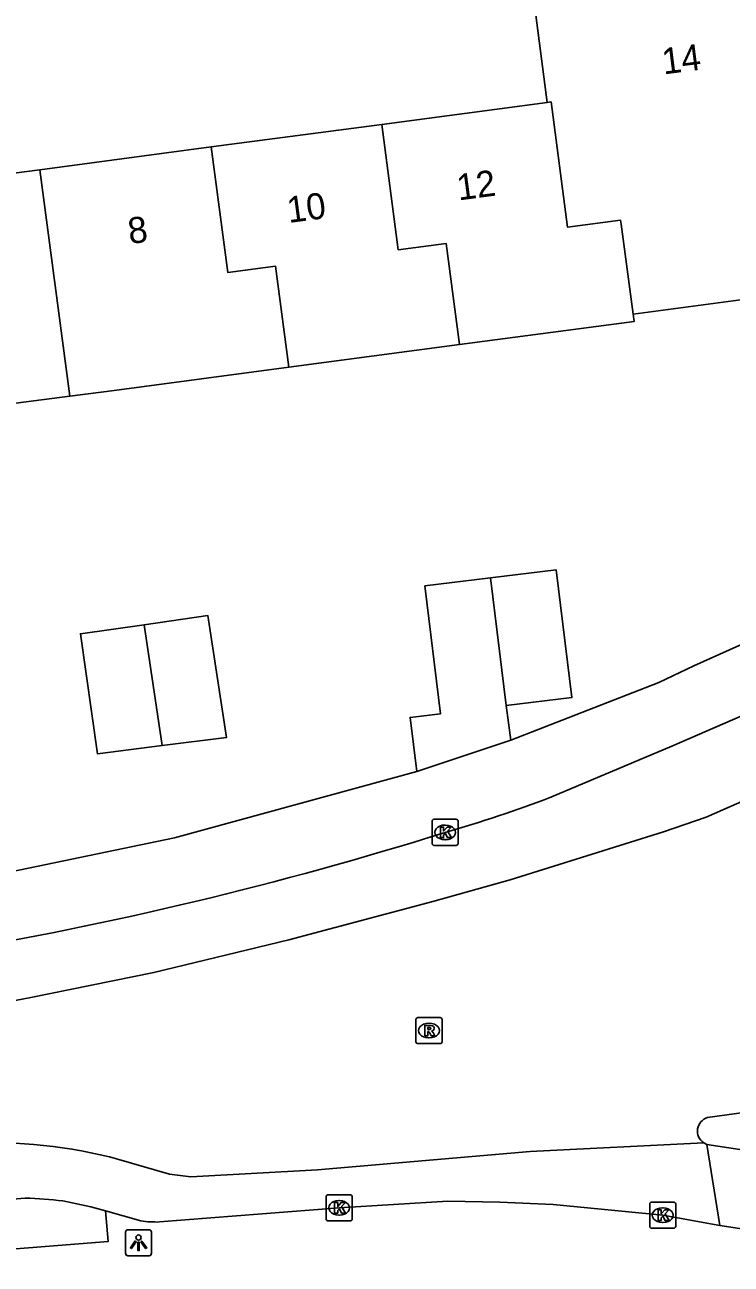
# Model space of a CAD drawing. Extents: x 158474 to 159560, y 388525 to 389605.
# Drawn here: x 159402.85 to 159429.95, y 389079.07 to 389126.58 of the extents above; entities that cross this region are included whole.
import ezdxf

# ---------------------------------------------------------------- set-up
doc = ezdxf.new("R2010")
doc.units = 0
for name, color, linetype in [('IMGEO_Fietspad_gesloten', 7, 'Continuous'), ('IMGEO_Kolk', 7, 'Continuous'), ('IMGEO_Lichtpunt', 7, 'Continuous'), ('IMGEO_Muur', 7, 'Continuous'), ('IMGEO_Pand', 7, 'Continuous'), ('IMGEO_Pand_nummerreeks', 7, 'Continuous'), ('IMGEO_Rijbaan_lokaal_gesloten', 7, 'Continuous'), ('IMGEO_Rioolput', 7, 'Continuous'), ('IMGEO_Voetpad_open', 7, 'Continuous')]:
    doc.layers.add(name, color=color, linetype=linetype)

msp = doc.modelspace()

# ---------------------------------------------------------------- linework, layer by layer
at = {"layer": 'IMGEO_Fietspad_gesloten'}
for points in [[(159447.983, 389080.776), (159429.023, 389083.652)], [(159452.175, 389077.078), (159429.518, 389080.548)]]:
    msp.add_lwpolyline(points, dxfattribs=at)
at = {"layer": 'IMGEO_Kolk'}
for p, q in [((159418.478, 389095.194), (159418.478, 389096.046)), ((159418.553, 389096.12), (159419.405, 389096.12)), ((159418.966, 389095.9), (159418.991, 389095.9)), ((159419.479, 389096.046), (159419.479, 389095.194)), ((159419.405, 389095.12), (159418.553, 389095.12)), ((159418.989, 389095.34), (159418.964, 389095.34)), ((159414.413, 389080.8), (159414.413, 389081.652)), ((159414.488, 389081.726), (159415.34, 389081.726)), ((159415.414, 389081.652), (159415.414, 389080.8)), ((159414.901, 389081.506), (159414.926, 389081.506)), ((159426.826, 389080.519), (159426.826, 389081.371)), ((159426.901, 389081.445), (159427.753, 389081.445)), ((159427.314, 389081.225), (159427.339, 389081.225)), ((159427.827, 389081.371), (159427.827, 389080.519)), ((159415.34, 389080.726), (159414.488, 389080.726)), ((159414.924, 389080.946), (159414.899, 389080.946)), ((159427.753, 389080.445), (159426.901, 389080.445)), ((159427.337, 389080.665), (159427.312, 389080.665))]:
    msp.add_line(p, q, dxfattribs=at)
for points in [[(159418.478, 389095.194), (159418.478, 389096.046)], [(159418.553, 389096.12), (159419.405, 389096.12)], [(159419.479, 389096.046), (159419.479, 389095.194)], [(159418.799, 389095.82), (159418.922, 389095.82), (159418.922, 389095.669), (159419.052, 389095.82), (159419.216, 389095.82), (159419.07, 389095.669), (159419.223, 389095.42), (159419.071, 389095.42), (159418.986, 389095.584), (159418.922, 389095.517), (159418.922, 389095.42), (159418.799, 389095.42), (159418.799, 389095.82)], [(159419.405, 389095.12), (159418.553, 389095.12)], [(159414.413, 389080.8), (159414.413, 389081.652)], [(159414.488, 389081.726), (159415.34, 389081.726)], [(159415.414, 389081.652), (159415.414, 389080.8)], [(159414.734, 389081.426), (159414.857, 389081.426), (159414.857, 389081.275), (159414.987, 389081.426), (159415.151, 389081.426), (159415.005, 389081.275), (159415.158, 389081.026), (159415.006, 389081.026), (159414.921, 389081.19), (159414.857, 389081.123), (159414.857, 389081.026), (159414.734, 389081.026), (159414.734, 389081.426)], [(159426.826, 389080.519), (159426.826, 389081.371)], [(159426.901, 389081.445), (159427.753, 389081.445)], [(159427.827, 389081.371), (159427.827, 389080.519)], [(159415.34, 389080.726), (159414.488, 389080.726)], [(159427.147, 389081.145), (159427.27, 389081.145), (159427.27, 389080.994), (159427.4, 389081.145), (159427.564, 389081.145), (159427.418, 389080.994), (159427.571, 389080.745), (159427.419, 389080.745), (159427.334, 389080.909), (159427.27, 389080.842), (159427.27, 389080.745), (159427.147, 389080.745), (159427.147, 389081.145)], [(159427.753, 389080.445), (159426.901, 389080.445)]]:
    msp.add_lwpolyline(points, dxfattribs=at)
for centre, start, end in [((159418.555, 389096.044), 91.552, 178.448), ((159418.555, 389096.044), 91.552, 178.448), ((159419.403, 389096.044), 1.552, 88.448), ((159419.403, 389096.044), 1.552, 88.448), ((159418.555, 389095.196), 181.552, 268.448), ((159418.555, 389095.196), 181.552, 268.448), ((159419.403, 389095.196), 271.552, 358.448), ((159419.403, 389095.196), 271.552, 358.448), ((159414.49, 389081.65), 91.552, 178.448), ((159414.49, 389081.65), 91.552, 178.448), ((159415.338, 389081.65), 1.552, 88.448), ((159415.338, 389081.65), 1.552, 88.448), ((159426.903, 389081.369), 91.552, 178.448), ((159426.903, 389081.369), 91.552, 178.448), ((159427.751, 389081.369), 1.552, 88.448), ((159427.751, 389081.369), 1.552, 88.448), ((159414.49, 389080.802), 181.552, 268.448), ((159414.49, 389080.802), 181.552, 268.448), ((159415.338, 389080.802), 271.552, 358.448), ((159415.338, 389080.802), 271.552, 358.448), ((159426.903, 389080.521), 181.552, 268.448), ((159426.903, 389080.521), 181.552, 268.448), ((159427.751, 389080.521), 271.552, 358.448), ((159427.751, 389080.521), 271.552, 358.448)]:
    msp.add_arc(centre, 0.0765, start, end, dxfattribs=at)
for centre, major_axis, ratio, start_param, end_param in [((159418.965, 389095.62), (-0.387, 0.002), 0.722429, 4.712389, 7.853982), ((159418.99, 389095.62), (-0.39, 0.002), 0.717154, 1.570796, 4.712389), ((159414.9, 389081.226), (-0.387, 0.002), 0.722429, 4.712389, 7.853982), ((159414.925, 389081.226), (-0.39, 0.002), 0.717154, 1.570796, 4.712389), ((159427.313, 389080.945), (-0.387, 0.002), 0.722429, 4.712389, 7.853982), ((159427.338, 389080.945), (-0.39, 0.002), 0.717154, 1.570796, 4.712389)]:
    msp.add_ellipse(centre, major_axis=major_axis, ratio=ratio, start_param=start_param, end_param=end_param, dxfattribs=at)
at = {"layer": 'IMGEO_Lichtpunt'}
for p, q in [((159406.719, 389080.291), (159406.719, 389079.484)), ((159406.719, 389080.291), (159406.719, 389079.484)), ((159407.621, 389080.386), (159406.813, 389080.386)), ((159407.621, 389080.386), (159406.813, 389080.386)), ((159407.715, 389079.484), (159407.715, 389080.291)), ((159407.715, 389079.484), (159407.715, 389080.291)), ((159406.813, 389079.39), (159407.621, 389079.39)), ((159406.813, 389079.39), (159407.621, 389079.39))]:
    msp.add_line(p, q, dxfattribs=at)
for points in [[(159407.093, 389079.955), (159407.132, 389079.927), (159406.944, 389079.665), (159406.906, 389079.692), (159407.093, 389079.955)], [(159407.195, 389079.907), (159407.242, 389079.907), (159407.242, 389079.585), (159407.195, 389079.585), (159407.195, 389079.907)], [(159407.305, 389079.927), (159407.343, 389079.954), (159407.53, 389079.692), (159407.491, 389079.664), (159407.305, 389079.927)]]:
    msp.add_lwpolyline(points, dxfattribs=at)
msp.add_circle((159407.218, 389080.089), 0.0994, dxfattribs=at)
for centre, start, end in [((159406.813, 389080.291), 90, 180), ((159406.813, 389080.291), 90, 180), ((159407.621, 389080.291), 0, 90), ((159407.621, 389080.291), 0, 90), ((159406.813, 389079.484), 180, 270), ((159406.813, 389079.484), 180, 270), ((159407.621, 389079.484), 270, 0), ((159407.621, 389079.484), 270, 360)]:
    msp.add_arc(centre, 0.0946, start, end, dxfattribs=at)
at = {"layer": 'IMGEO_Muur'}
msp.add_lwpolyline([(159417.887, 389097.948), (159408.591, 389095.409), (159399.051, 389093.427), (159388.662, 389091.773), (159384.106, 389093.623)], dxfattribs=at)
at = {"layer": 'IMGEO_Pand'}
for points in [[(159429.018, 389130.232), (159428.845, 389130.209), (159429.107, 389128.232), (159422.402, 389127.345), (159422.897, 389123.6)], [(159403.43, 389121.024), (159401.726, 389120.799), (159401.242, 389124.456), (159394.595, 389123.576)], [(159426.188, 389115.491), (159430.793, 389116.1), (159430.338, 389119.544), (159434.127, 389120.047), (159433.552, 389124.381)], [(159422.897, 389123.6), (159416.545, 389122.76)], [(159426.188, 389115.491), (159425.732, 389118.935), (159425.712, 389119.084), (159423.679, 389118.815), (159423.044, 389123.619), (159422.897, 389123.6)], [(159416.545, 389122.76), (159410.003, 389121.894)], [(159416.545, 389122.76), (159417.182, 389117.954), (159419.014, 389118.197), (159419.529, 389114.316)], [(159410.003, 389121.894), (159406.188, 389121.389), (159403.43, 389121.024)], [(159410.003, 389121.894), (159410.64, 389117.088), (159412.467, 389117.33), (159412.981, 389113.45)], [(159404.579, 389112.343), (159403.43, 389121.024)], [(159419.529, 389114.316), (159426.226, 389115.202), (159426.188, 389115.491)], [(159419.529, 389114.316), (159412.981, 389113.45)], [(159412.981, 389113.45), (159406.284, 389112.564), (159404.579, 389112.343)], [(159398.256, 389111.522), (159404.579, 389112.343)], [(159420.722, 389105.373), (159423.239, 389105.682), (159423.839, 389100.785), (159421.324, 389100.477)], [(159417.887, 389097.948), (159417.633, 389100.024), (159418.806, 389100.168), (159418.206, 389105.065), (159420.722, 389105.373)], [(159421.324, 389100.477), (159420.722, 389105.373)], [(159408.118, 389098.944), (159405.646, 389098.629), (159404.987, 389103.234), (159407.432, 389103.581)], [(159407.432, 389103.581), (159409.879, 389103.929), (159410.592, 389099.26), (159408.118, 389098.944)], [(159407.432, 389103.581), (159408.118, 389098.944)], [(159421.324, 389100.477), (159421.497, 389099.156)], [(159421.497, 389099.156), (159417.887, 389097.948)]]:
    msp.add_lwpolyline(points, dxfattribs=at)
at = {"layer": 'IMGEO_Rijbaan_lokaal_gesloten'}
for points in [[(159435.34, 389102.313), (159433.301, 389101.359), (159427.673, 389098.918), (159423.033, 389096.966)], [(159312.897, 389077.011), (159340.073, 389080.552), (159366.621, 389084.011), (159388.584, 389086.94), (159393.36, 389087.565), (159397.749, 389088.278), (159403.022, 389089.274), (159407.81, 389090.242), (159412.98, 389091.5), (159418.501, 389092.976), (159421.477, 389093.794), (159427.352, 389095.639), (159428.992, 389096.202), (159435.25, 389098.952)], [(159429.046, 389084.692), (159441.842, 389086.455), (159447.055, 389087.185), (159447.08, 389087.183), (159447.105, 389087.181)], [(159428.898, 389083.715), (159422.243, 389083.381), (159414.087, 389082.689), (159409.226, 389082.42), (159408.411, 389082.514), (159406.463, 389083.083)], [(159429.023, 389083.652), (159428.898, 389083.715)], [(159429.518, 389080.548), (159429.023, 389083.652)], [(159402.873, 389081.603), (159401.887, 389081.525), (159400.896, 389081.349)], [(159405.945, 389081.108), (159405.385, 389081.266), (159404.32, 389081.493)], [(159408.021, 389080.685), (159414.914, 389081.226), (159419.081, 389081.482), (159421.076, 389081.439), (159423.128, 389081.356), (159427.327, 389080.945), (159429.518, 389080.548)], [(159405.945, 389081.108), (159407.301, 389080.725)]]:
    msp.add_lwpolyline(points, dxfattribs=at)
for centre, radius, start, end in [((159405.311, 389143.494), 49.789, 285.9336, 290.8515), ((159375.894, 389232.939), 143.922, 279.49456, 287.4196), ((159429.205, 389084.168), 0.547, 106.8892, 235.883), ((159401.734, 389065.731), 17.985, 74.7549, 93.5186), ((159402.257, 389063.931), 17.683, 83.3011, 88.0045), ((159407.898, 389084.975), 4.292, 262.0008, 271.6395)]:
    msp.add_arc(centre, radius, start, end, dxfattribs=at)
at = {"layer": 'IMGEO_Rioolput'}
for p, q in [((159417.859, 389087.595), (159417.859, 389088.447)), ((159417.934, 389088.521), (159418.786, 389088.521)), ((159418.347, 389088.301), (159418.372, 389088.301)), ((159418.86, 389088.447), (159418.86, 389087.595)), ((159418.786, 389087.521), (159417.934, 389087.521)), ((159418.37, 389087.741), (159418.345, 389087.741))]:
    msp.add_line(p, q, dxfattribs=at)
for points in [[(159417.859, 389087.595), (159417.859, 389088.447)], [(159417.934, 389088.521), (159418.786, 389088.521)], [(159418.86, 389088.447), (159418.86, 389087.595)], [(159418.448, 389088.219), (159418.196, 389088.221), (159418.196, 389087.821)], [(159418.196, 389087.821), (159418.32, 389087.821), (159418.32, 389087.983), (159418.331, 389087.983)], [(159418.374, 389088.14), (159418.32, 389088.14), (159418.32, 389088.059)], [(159418.32, 389088.059), (159418.372, 389088.059)], [(159418.378, 389087.954), (159418.449, 389087.821), (159418.589, 389087.821), (159418.524, 389087.947)], [(159418.786, 389087.521), (159417.934, 389087.521)]]:
    msp.add_lwpolyline(points, dxfattribs=at)
for centre, radius, start, end in [((159417.936, 389088.445), 0.0765, 91.552, 178.448), ((159417.936, 389088.445), 0.0765, 91.552, 178.448), ((159418.784, 389088.445), 0.0765, 1.552, 88.448), ((159418.784, 389088.445), 0.0765, 1.552, 88.448), ((159418.33, 389087.93), 0.0533, 26.0293, 88.6989), ((159418.356, 389088.248), 0.19, 274.7715, 282.9687), ((159418.38, 389088.044), 0.0964, 77.0061, 93.1865), ((159418.394, 389088.101), 0.0378, 276.6634, 79.6772), ((159418.447, 389088.109), 0.109, 350.3612, 89.416), ((159418.445, 389088.109), 0.112, 277.5842, 350.9817), ((159418.429, 389087.894), 0.108, 29.5134, 73.7905), ((159417.936, 389087.597), 0.0765, 181.552, 268.448), ((159417.936, 389087.597), 0.0765, 181.552, 268.448), ((159418.784, 389087.597), 0.0765, 271.552, 358.448), ((159418.784, 389087.597), 0.0765, 271.552, 358.448)]:
    msp.add_arc(centre, radius, start, end, dxfattribs=at)
for centre, major_axis, ratio, start_param, end_param in [((159418.346, 389088.021), (-0.387, 0.002), 0.722429, 4.712389, 7.853982), ((159418.371, 389088.021), (-0.39, 0.002), 0.717154, 1.570796, 4.712389)]:
    msp.add_ellipse(centre, major_axis=major_axis, ratio=ratio, start_param=start_param, end_param=end_param, dxfattribs=at)
at = {"layer": 'IMGEO_Voetpad_open'}
for points in [[(159436.614, 389105.63), (159428.513, 389102.01), (159427.179, 389101.37), (159421.497, 389099.156)], [(159417.887, 389097.948), (159408.591, 389095.409), (159399.051, 389093.427), (159388.662, 389091.773), (159384.106, 389093.623)], [(159398.768, 389079.74), (159398.799, 389079.355), (159406.048, 389079.93), (159405.945, 389081.108)]]:
    msp.add_lwpolyline(points, dxfattribs=at)

# ---------------------------------------------------------------- texts
at = {"layer": 'IMGEO_Pand_nummerreeks'}
for s, rotation, p in [('14', 7.2938, (159427.359, 389124.673)), ('12', 7.5344, (159419.492, 389119.842)), ('10', 7.5367, (159412.978, 389118.979)), ('8', 7.5367, (159406.878, 389118.171))]:
    msp.add_text(s, height=1, rotation=rotation, dxfattribs=at).set_placement(p)

doc.saveas('drawing.dxf')
